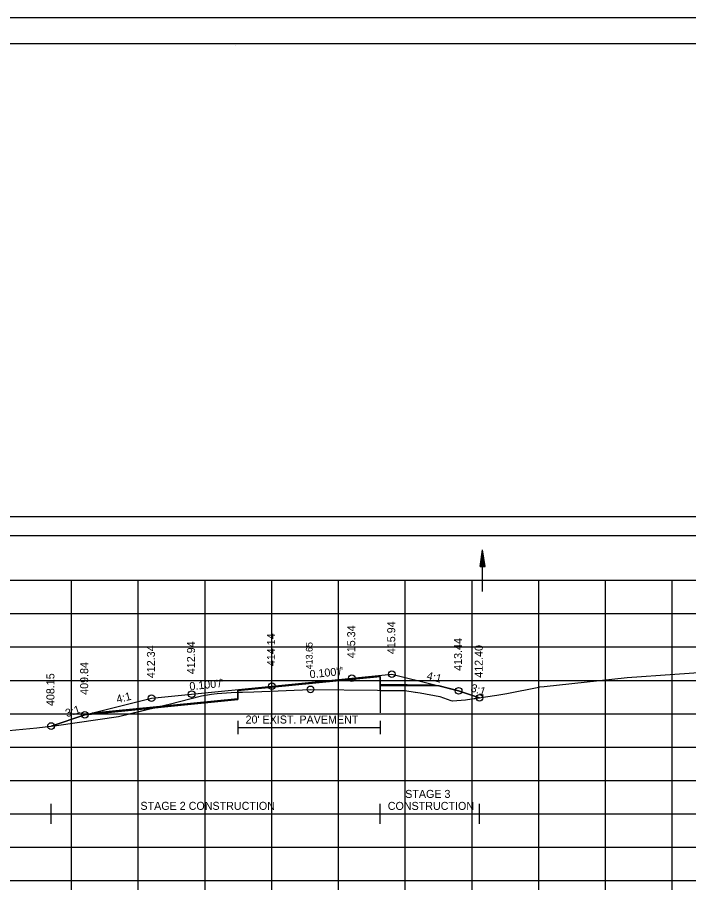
# Model space of a CAD drawing. Extents: x 1376273 to 1384221, y 378927 to 384592.
# Drawn here: x 1379719.2 to 1379819.8, y 380407.1 to 380538.5 of the extents above; entities that cross this region are included whole.
import ezdxf

# ---------------------------------------------------------------- set-up
doc = ezdxf.new("R2010")
doc.units = 0
for name, color, linetype in [('R_Alt Surface', 7, 'Continuous'), ('R_Axis', 7, 'Continuous'), ('R_Axis Annot', 7, 'Continuous'), ('R_Border', 7, 'Continuous'), ('R_Contours', 7, 'Continuous'), ('R_Dimension', 7, 'Continuous'), ('R_Exist Surface', 7, 'Continuous'), ('R_Fin Surface', 7, 'Continuous'), ('R_Grid', 7, 'Continuous'), ('R_No Plot', 7, 'Continuous'), ('R_Water', 7, 'Continuous'), ('R_Xsect Elev', 7, 'Continuous'), ('R_Xsect Slope', 7, 'Continuous'), ('T_Detection Zones', 7, 'Continuous')]:
    doc.layers.add(name, color=color, linetype=linetype)

msp = doc.modelspace()

# ---------------------------------------------------------------- linework, layer by layer
at = {"layer": 'R_Alt Surface'}
for points in [[(1379730.44, 380434.27), (1379752.25, 380436.45), (1379752.26, 380437.62), (1379757.33, 380438.13), (1379773.55, 380439.75), (1379773.56, 380438.58), (1379781.7, 380438.5)], [(1379752.26, 380433.08), (1379752.26, 380431.08)], [(1379773.55, 380433.08), (1379773.55, 380431.08)], [(1379752.26, 380432.08), (1379773.55, 380432.08)]]:
    msp.add_lwpolyline(points, dxfattribs=at)
at = {"layer": 'R_Axis'}
for p, q in [((1379607.33, 380409.16), (1379907.33, 380409.16)), ((1379727.33, 380407.76), (1379727.33, 380409.16)), ((1379737.33, 380407.76), (1379737.33, 380409.16)), ((1379747.33, 380407.76), (1379747.33, 380409.16)), ((1379757.33, 380407.76), (1379757.33, 380409.16)), ((1379767.33, 380407.76), (1379767.33, 380409.16)), ((1379777.33, 380407.76), (1379777.33, 380409.16)), ((1379787.33, 380407.76), (1379787.33, 380409.16)), ((1379797.33, 380407.76), (1379797.33, 380409.16)), ((1379807.33, 380407.76), (1379807.33, 380409.16)), ((1379817.33, 380407.76), (1379817.33, 380409.16))]:
    msp.add_line(p, q, dxfattribs=at)
at = {"layer": 'R_Axis Annot'}
msp.add_lwpolyline([(1379606.49, 380460.87), (1379908.29, 380460.87), (1379908.29, 380463.69), (1379606.49, 380463.69)], close=True, dxfattribs=at)
at = {"layer": 'R_Border'}
for p, q in [((1379599.33, 380534.62), (1379915.51, 380534.62)), ((1379751.85, 380534.36), (1379751.85, 380534.36)), ((1379751.85, 380534.36), (1379751.85, 380534.36))]:
    msp.add_line(p, q, dxfattribs=at)
at = {"layer": 'R_Contours'}
msp.add_line((1379773.56, 380437.66), (1379773.56, 380438.41), dxfattribs=at)
for points in [[(1379773.56, 380438.41), (1379773.55, 380439.75), (1379757.33, 380438.13), (1379752.26, 380437.62), (1379752.26, 380437.37)], [(1379752.26, 380437.37), (1379754.66, 380437.46), (1379763.14, 380437.81), (1379773.18, 380437.67), (1379773.56, 380437.66)]]:
    msp.add_lwpolyline(points, dxfattribs=at)
at = {"layer": 'R_Dimension'}
for p, q in [((1379724.27, 380417.65), (1379724.27, 380420.65)), ((1379773.55, 380417.65), (1379773.55, 380420.65)), ((1379788.44, 380417.65), (1379788.44, 380420.65)), ((1379724.27, 380419.15), (1379788.44, 380419.15))]:
    msp.add_line(p, q, dxfattribs=at)
at = {"layer": 'R_Exist Surface'}
msp.add_lwpolyline([(1379717.94, 380431.63), (1379722.15, 380432.04), (1379725.08, 380432.41), (1379734.37, 380433.74), (1379741.98, 380435.6), (1379746.79, 380436.83), (1379748.29, 380437.08), (1379749.13, 380437.21), (1379750.55, 380437.29), (1379751.26, 380437.34), (1379754.66, 380437.46), (1379763.14, 380437.81), (1379773.18, 380437.67), (1379774.55, 380437.65), (1379776.98, 380437.65), (1379777.19, 380437.66), (1379777.28, 380437.64), (1379778.82, 380437.4), (1379778.88, 380437.39), (1379779.55, 380437.27), (1379782.51, 380436.76), (1379784.15, 380436.16), (1379784.38, 380436.08), (1379784.41, 380436.09), (1379786.37, 380436.24), (1379786.67, 380436.28), (1379791.05, 380436.95), (1379792.54, 380437.18), (1379797.36, 380438.16), (1379797.48, 380438.18), (1379798.12, 380438.25), (1379810.58, 380439.58), (1379824.86, 380440.57)], dxfattribs=at)
at = {"layer": 'R_Fin Surface'}
msp.add_lwpolyline([(1379724.27, 380432.31), (1379729.33, 380433.99), (1379739.33, 380436.49), (1379745.33, 380437.09), (1379757.33, 380438.29), (1379769.33, 380439.49), (1379775.33, 380440.09), (1379781.94, 380438.44), (1379785.33, 380437.59), (1379788.44, 380436.55)], dxfattribs=at)
at = {"layer": 'R_Grid'}
for p, q in [((1379607.33, 380454.16), (1379907.33, 380454.16)), ((1379727.33, 380409.16), (1379727.33, 380454.16)), ((1379737.33, 380409.16), (1379737.33, 380454.16)), ((1379747.33, 380409.16), (1379747.33, 380454.16)), ((1379757.33, 380409.16), (1379757.33, 380454.16)), ((1379767.33, 380409.16), (1379767.33, 380454.16)), ((1379777.33, 380409.16), (1379777.33, 380454.16)), ((1379787.33, 380409.16), (1379787.33, 380454.16)), ((1379797.33, 380409.16), (1379797.33, 380454.16)), ((1379807.33, 380409.16), (1379807.33, 380454.16)), ((1379817.33, 380409.16), (1379817.33, 380454.16)), ((1379607.33, 380449.16), (1379907.33, 380449.16)), ((1379607.33, 380444.16), (1379907.33, 380444.16)), ((1379607.33, 380439.16), (1379907.33, 380439.16)), ((1379607.33, 380434.16), (1379907.33, 380434.16)), ((1379607.33, 380429.16), (1379907.33, 380429.16)), ((1379607.33, 380424.16), (1379907.33, 380424.16)), ((1379607.33, 380419.16), (1379907.33, 380419.16)), ((1379607.33, 380414.16), (1379907.33, 380414.16)), ((1379607.33, 380409.16), (1379907.33, 380409.16))]:
    msp.add_line(p, q, dxfattribs=at)
at = {"layer": 'R_No Plot'}
msp.add_line((1379586.93, 380538.51), (1379920.26, 380538.51), dxfattribs=at)
for points in [[(1379586.92, 380538.51), (1379920.26, 380538.51), (1379920.26, 380325.17), (1379586.92, 380325.17)], [(1379833.25, 380534.62), (1379833.25, 380524.74), (1379868.98, 380524.74), (1379868.98, 380521.82), (1379892.18, 380521.82), (1379892.18, 380497.48), (1379915.51, 380497.48), (1379915.51, 380329.16), (1379599.33, 380329.16), (1379599.33, 380534.62)]]:
    msp.add_lwpolyline(points, close=True, dxfattribs=at)
msp.add_lwpolyline([(1379729.33, 380433.99), (1379752.25, 380436.29), (1379752.26, 380437.62), (1379757.33, 380438.13), (1379773.55, 380439.75), (1379773.56, 380438.41), (1379782.4, 380438.33)], dxfattribs=at)
for centre in [(1379775.33, 380440.09), (1379769.33, 380439.49), (1379757.33, 380438.29), (1379763.14, 380437.81), (1379785.33, 380437.59), (1379739.33, 380436.49), (1379745.33, 380437.09), (1379788.44, 380436.55), (1379729.33, 380433.99), (1379724.27, 380432.31)]:
    msp.add_circle(centre, 0.5, dxfattribs=at)
at = {"layer": 'R_Water'}
for p, q in [((1379788.54, 380456.22), (1379788.91, 380458.72)), ((1379788.6, 380456.22), (1379788.91, 380458.3)), ((1379788.66, 380456.22), (1379788.91, 380457.87)), ((1379788.73, 380456.22), (1379788.91, 380457.45)), ((1379788.91, 380452.47), (1379788.91, 380458.72)), ((1379789.29, 380456.22), (1379788.91, 380458.72)), ((1379789.22, 380456.22), (1379788.91, 380458.3)), ((1379789.16, 380456.22), (1379788.91, 380457.87)), ((1379789.1, 380456.22), (1379788.91, 380457.45)), ((1379788.54, 380456.22), (1379789.29, 380456.22)), ((1379788.79, 380456.22), (1379788.91, 380457.03)), ((1379788.85, 380456.22), (1379788.91, 380456.61)), ((1379789.03, 380456.22), (1379788.91, 380457.03)), ((1379788.97, 380456.22), (1379788.91, 380456.61))]:
    msp.add_line(p, q, dxfattribs=at)
at = {"layer": 'T_Detection Zones'}
for p, q in [((1379773.56, 380438.41), (1379773.56, 380434.29)), ((1379782.4, 380438.33), (1379773.56, 380438.41)), ((1379773.56, 380438.41), (1379773.56, 380437.66)), ((1379773.56, 380437.66), (1379774.55, 380437.65))]:
    msp.add_line(p, q, dxfattribs=at)
for points in [[(1379788.44, 380436.55), (1379785.33, 380437.59), (1379782.4, 380438.33)], [(1379774.55, 380437.65), (1379776.98, 380437.65), (1379777.19, 380437.66), (1379777.28, 380437.64), (1379778.82, 380437.4), (1379778.88, 380437.39), (1379779.55, 380437.27), (1379782.51, 380436.76), (1379784.15, 380436.16), (1379784.38, 380436.08), (1379784.41, 380436.09), (1379786.37, 380436.24), (1379786.67, 380436.28), (1379788.44, 380436.55)]]:
    msp.add_lwpolyline(points, dxfattribs=at)
for points in [[(1379739.61, 380435.02), (1379741.98, 380435.6), (1379746.79, 380436.83), (1379748.29, 380437.08), (1379749.13, 380437.21), (1379750.55, 380437.29), (1379751.26, 380437.34), (1379752.26, 380437.37), (1379752.25, 380436.29)], [(1379724.27, 380432.31), (1379725.08, 380432.41), (1379734.37, 380433.74), (1379739.61, 380435.02), (1379729.33, 380433.99), (1379729.33, 380433.99)]]:
    msp.add_lwpolyline(points, close=True, dxfattribs=at)

# ---------------------------------------------------------------- texts
at = {"layer": 'R_Alt Surface'}
msp.add_text("20' EXIST. PAVEMENT", height=1.2, dxfattribs=at).set_placement((1379753.41, 380432.69))
at = {"layer": 'R_Dimension'}
for s, p in [('STAGE 3 ', (1379777.32, 380421.54)), ('STAGE 2 CONSTRUCTION', (1379737.66, 380419.75)), ('CONSTRUCTION', (1379774.71, 380419.74))]:
    msp.add_text(s, height=1.2, dxfattribs=at).set_placement(p)
at = {"layer": 'R_Xsect Elev'}
for s, height, p in [('415.34', 1.2, (1379769.83, 380442.49)), ('415.94', 1.2, (1379775.83, 380443.09)), ('414.14', 1.2, (1379757.83, 380441.29)), ('412.34', 1.2, (1379739.83, 380439.49)), ('412.94', 1.2, (1379745.83, 380440.09)), ('413.65', 1, (1379763.44, 380440.81)), ('413.44', 1.2, (1379785.83, 380440.59)), ('412.40', 1.2, (1379788.94, 380439.55)), ('409.84', 1.2, (1379729.83, 380436.99)), ('408.15', 1.2, (1379724.77, 380435.31))]:
    msp.add_text(s, height=height, rotation=90, dxfattribs=at).set_placement(p)
at = {"layer": 'R_Xsect Slope'}
for s, rotation, p in [("0.100'/'", 5.7106, (1379763.06, 380439.47)), ('4:1', 345.9638, (1379780.45, 380439.33)), ("0.100'/'", 5.7106, (1379745.06, 380437.67)), ('3:1', 341.5651, (1379787.04, 380437.55)), ('4:1', 14.0362, (1379734.21, 380435.73)), ('3:1', 18.4349, (1379726.64, 380433.62))]:
    msp.add_text(s, height=1.2, rotation=rotation, dxfattribs=at).set_placement(p)

doc.saveas('drawing.dxf')
